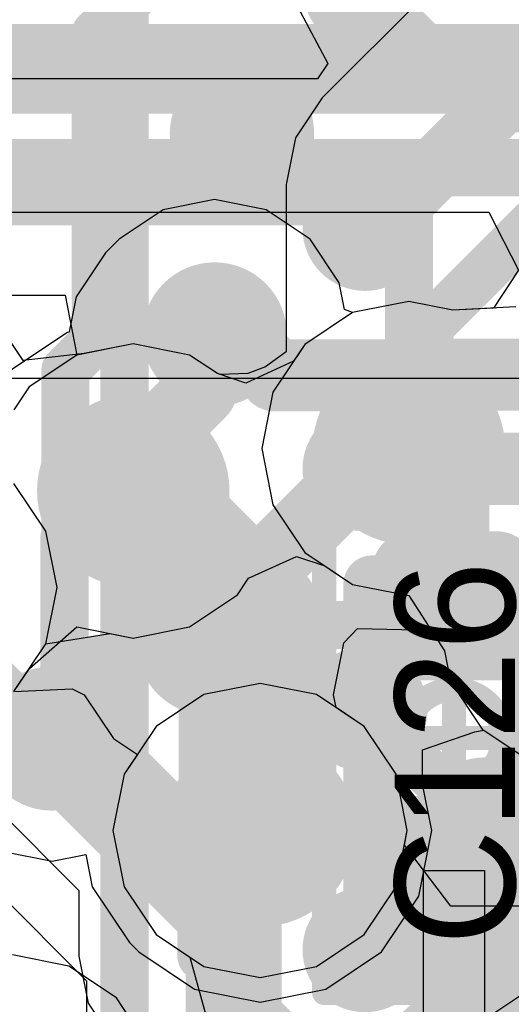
# Model space of a CAD drawing. Header units: millimetres. Extents: x -2 to 68, y -2 to 27.4.
# Tile 431 of 594: x 48.3 to 49.3, y 3.6 to 5.7. Entities that reach past the tile are written whole.
import ezdxf

# ---------------------------------------------------------------- set-up
doc = ezdxf.new("R2010")
doc.units = ezdxf.units.MM
for name, color, linetype in [('BottomLayer', 5, 'Continuous'), ('BottomPaste', 16, 'Continuous'), ('BottomSolder', 6, 'Continuous'), ('DrillGuide', 244, 'Continuous'), ('Mechanical10', 56, 'Continuous'), ('Mechanical13', 56, 'Continuous'), ('Mechanical15', 56, 'Continuous'), ('Mechanical2', 216, 'Continuous'), ('MidLayer1', 16, 'Continuous'), ('MidLayer2', 76, 'Continuous'), ('MidLayer3', 90, 'Continuous'), ('MidLayer4', 156, 'Continuous'), ('MidLayer5', 130, 'Continuous'), ('MidLayer6', 216, 'Continuous'), ('MidLayer7', 6, 'Continuous'), ('MidLayer8', 54, 'Continuous'), ('MultiLayer', 9, 'Continuous'), ('TopLayer', 1, 'Continuous'), ('TopPaste', 8, 'Continuous'), ('TopSolder', 216, 'Continuous'), ('ViaHoleLayer', 16, 'Continuous')]:
    doc.layers.add(name, color=color, linetype=linetype)

# ---------------------------------------------------------------- blocks, each defined once
blk = doc.blocks.new('CAP_0201_98')
at = {"layer": 'Mechanical13', "const_width": 0.12}
for points in [[(-0.32, 0.17), (0.32, 0.17)], [(-0.32, 0.17), (-0.32, -0.17)], [(0.32, 0.17), (0.32, -0.17)], [(-0.32, -0.17), (0.32, -0.17)]]:
    blk.add_lwpolyline(points, dxfattribs=at)
at = {"layer": 'Mechanical13', "const_width": 0.06}
for points in [[(-0.35, 0.17, 1), (-0.29, 0.17, 1)], [(-0.35, 0.17, 1), (-0.29, 0.17, 1)], [(0.29, 0.17, 1), (0.35, 0.17, 1)], [(0.29, 0.17, 1), (0.35, 0.17, 1)], [(-0.35, -0.17, 1), (-0.29, -0.17, 1)], [(-0.35, -0.17, 1), (-0.29, -0.17, 1)], [(0.29, -0.17, 1), (0.35, -0.17, 1)], [(0.29, -0.17, 1), (0.35, -0.17, 1)]]:
    blk.add_lwpolyline(points, format="xyb", close=True, dxfattribs=at)
at = {"layer": 'Mechanical15', "const_width": 0.05}
for points in [[(-0.53, 0.27), (0.53, 0.27)], [(-0.53, 0.27), (-0.53, -0.27)], [(0.53, 0.27), (0.53, -0.27)], [(0, 0.135), (0, -0.135)], [(-0.135, 0), (0.135, 0)], [(-0.53, -0.27), (0.53, -0.27)]]:
    blk.add_lwpolyline(points, dxfattribs=at)
at = {"layer": 'Mechanical15'}
for points, const_width in [([(-0.5425, 0.27, 1), (-0.5175, 0.27, 1)], 0.025), ([(-0.5425, 0.27, 1), (-0.5175, 0.27, 1)], 0.025), ([(0.5175, 0.27, 1), (0.5425, 0.27, 1)], 0.025), ([(0.5175, 0.27, 1), (0.5425, 0.27, 1)], 0.025), ([(-0.0125, 0.135, 1), (0.0125, 0.135, 1)], 0.025), ([(0.1013, 0, 1), (-0.1013, 0, 1)], 0.05), ([(-0.1475, 0, 1), (-0.1225, 0, 1)], 0.025), ([(-0.1138, 0, 1), (-0.0888, 0, 1)], 0.025), ([(0.0888, 0, 1), (0.1138, 0, 1)], 0.025), ([(0.1225, 0, 1), (0.1475, 0, 1)], 0.025), ([(-0.0125, -0.135, 1), (0.0125, -0.135, 1)], 0.025), ([(-0.5425, -0.27, 1), (-0.5175, -0.27, 1)], 0.025), ([(-0.5425, -0.27, 1), (-0.5175, -0.27, 1)], 0.025), ([(0.5175, -0.27, 1), (0.5425, -0.27, 1)], 0.025), ([(0.5175, -0.27, 1), (0.5425, -0.27, 1)], 0.025)]:
    blk.add_lwpolyline(points, format="xyb", close=True, dxfattribs=dict(at, const_width=const_width))
at = {"layer": 'TopLayer', "const_width": 0.0806}
for points in [[(-0.3897, 0.0894, 1), (-0.3091, 0.0894, 1)], [(-0.2409, 0.0894, 1), (-0.1603, 0.0894, 1)], [(0.1603, 0.0894, 1), (0.2409, 0.0894, 1)], [(0.3091, 0.0894, 1), (0.3897, 0.0894, 1)], [(-0.3897, -0.0894, 1), (-0.3091, -0.0894, 1)], [(-0.2409, -0.0894, 1), (-0.1603, -0.0894, 1)], [(0.1603, -0.0894, 1), (0.2409, -0.0894, 1)], [(0.3091, -0.0894, 1), (0.3897, -0.0894, 1)]]:
    blk.add_lwpolyline(points, format="xyb", close=True, dxfattribs=at)
at = {"layer": 'TopLayer'}
for points in [[(-0.2006, 0.17), (-0.3494, 0.17), (-0.2006, -0.17), (-0.3494, -0.17)], [(0.2006, -0.17), (0.3494, -0.17), (0.2006, 0.17), (0.3494, 0.17)], [(-0.12, 0.0894), (-0.43, 0.0894), (-0.12, -0.0894), (-0.43, -0.0894)], [(0.12, -0.0894), (0.43, -0.0894), (0.12, 0.0894), (0.43, 0.0894)]]:
    blk.add_solid(points, dxfattribs=at)
at = {"layer": 'TopPaste', "const_width": 0.0806}
for points in [[(-0.3897, 0.0894, 1), (-0.3091, 0.0894, 1)], [(-0.2409, 0.0894, 1), (-0.1603, 0.0894, 1)], [(0.1603, 0.0894, 1), (0.2409, 0.0894, 1)], [(0.3091, 0.0894, 1), (0.3897, 0.0894, 1)], [(-0.3897, -0.0894, 1), (-0.3091, -0.0894, 1)], [(-0.2409, -0.0894, 1), (-0.1603, -0.0894, 1)], [(0.1603, -0.0894, 1), (0.2409, -0.0894, 1)], [(0.3091, -0.0894, 1), (0.3897, -0.0894, 1)]]:
    blk.add_lwpolyline(points, format="xyb", close=True, dxfattribs=at)
at = {"layer": 'TopPaste'}
for points in [[(-0.2006, 0.17), (-0.3494, 0.17), (-0.2006, -0.17), (-0.3494, -0.17)], [(0.2006, -0.17), (0.3494, -0.17), (0.2006, 0.17), (0.3494, 0.17)], [(-0.12, 0.0894), (-0.43, 0.0894), (-0.12, -0.0894), (-0.43, -0.0894)], [(0.12, -0.0894), (0.43, -0.0894), (0.12, 0.0894), (0.43, 0.0894)]]:
    blk.add_solid(points, dxfattribs=at)
at = {"layer": 'TopSolder', "const_width": 0.0806}
for points in [[(-0.3897, 0.0894, 1), (-0.3091, 0.0894, 1)], [(-0.2409, 0.0894, 1), (-0.1603, 0.0894, 1)], [(0.1603, 0.0894, 1), (0.2409, 0.0894, 1)], [(0.3091, 0.0894, 1), (0.3897, 0.0894, 1)], [(-0.3897, -0.0894, 1), (-0.3091, -0.0894, 1)], [(-0.2409, -0.0894, 1), (-0.1603, -0.0894, 1)], [(0.1603, -0.0894, 1), (0.2409, -0.0894, 1)], [(0.3091, -0.0894, 1), (0.3897, -0.0894, 1)]]:
    blk.add_lwpolyline(points, format="xyb", close=True, dxfattribs=at)
at = {"layer": 'TopSolder'}
for points in [[(-0.2006, 0.17), (-0.3494, 0.17), (-0.2006, -0.17), (-0.3494, -0.17)], [(0.2006, -0.17), (0.3494, -0.17), (0.2006, 0.17), (0.3494, 0.17)], [(-0.12, 0.0894), (-0.43, 0.0894), (-0.12, -0.0894), (-0.43, -0.0894)], [(0.12, -0.0894), (0.43, -0.0894), (0.12, 0.0894), (0.43, 0.0894)]]:
    blk.add_solid(points, dxfattribs=at)
blk = doc.blocks.new('BGA169C50P13X13_700X700X60_B_102')
at = {"layer": 'BottomLayer', "const_width": 0.1}
for points in [[(2.95, 0.5, 1), (3.05, 0.5, 1)], [(2.95, 0, 1), (3.05, 0, 1)], [(2.95, -0.5, 1), (3.05, -0.5, 1)], [(2.95, -1, 1), (3.05, -1, 1)], [(2.95, -1.5, 1), (3.05, -1.5, 1)]]:
    blk.add_lwpolyline(points, format="xyb", close=True, dxfattribs=at)
at = {"layer": 'BottomPaste', "const_width": 0.1}
for points in [[(2.95, 0.5, 1), (3.05, 0.5, 1)], [(2.95, 0, 1), (3.05, 0, 1)], [(2.95, -0.5, 1), (3.05, -0.5, 1)], [(2.95, -1, 1), (3.05, -1, 1)], [(2.95, -1.5, 1), (3.05, -1.5, 1)]]:
    blk.add_lwpolyline(points, format="xyb", close=True, dxfattribs=at)
at = {"layer": 'BottomSolder', "const_width": 0.13}
for points in [[(2.935, 0.5, 1), (3.065, 0.5, 1)], [(2.935, 0, 1), (3.065, 0, 1)], [(2.935, -0.5, 1), (3.065, -0.5, 1)], [(2.935, -1, 1), (3.065, -1, 1)], [(2.935, -1.5, 1), (3.065, -1.5, 1)]]:
    blk.add_lwpolyline(points, format="xyb", close=True, dxfattribs=at)
at = {"layer": 'Mechanical10', "const_width": 0.1}
blk.add_lwpolyline([(3.5, 3.5), (3.5, -3.5)], dxfattribs=at)

msp = doc.modelspace()

# ---------------------------------------------------------------- linework, layer by layer
at = {"layer": 'BottomLayer'}
for p, q in [((48.21, 4.058), (48.4201, 3.8479)), ((48.4201, 3.8479), (48.4201, 3.7114)), ((48.4201, 3.7114), (48.4395, 3.6139)), ((48.4395, 3.6139), (48.4948, 3.5312))]:
    msp.add_line(p, q, dxfattribs=at)
for points, const_width in [([(48.1895, 5.7239), (48.6592, 6.1935)], 0.2), ([(48.4552, 5.6304), (48.7998, 5.975)], 0.1), ([(49.015, 5.725), (49.265, 5.475)], 0.1), ([(48.4552, 4.9932), (48.4552, 5.6304)], 0.1), ([(49.265, 5.475), (49.765, 5.475)], 0.1), ([(48.7592, 5.4223), (48.798, 5.4223)], 0.127), ([(48.798, 5.4223), (48.9952, 5.225)], 0.127), ([(48.9952, 5.225), (49.015, 5.225)], 0.127), ([(48.3923, 4.9303), (48.4552, 4.9932)], 0.1), ([(48.3923, 4.5853), (48.3923, 4.9303)], 0.1), ([(48.6903, 4.4028), (49.0125, 4.725)], 0.15), ([(49.0125, 4.725), (49.015, 4.725)], 0.15), ([(49.015, 4.725), (49.515, 4.725)], 0.15), ([(48.3903, 4.5833), (48.3923, 4.5853)], 0.1), ([(48.3903, 4.2383), (48.3903, 4.5833)], 0.1), ([(48.6903, 4.3625), (48.6903, 4.4028)], 0.15), ([(48.3903, 4.2383), (48.675, 3.9535)], 0.1), ([(49.015, 4.225), (49.265, 3.975)], 0.1), ([(49.265, 3.975), (49.515, 4.225)], 0.1), ([(48.675, 3.7114), (48.675, 3.9535)], 0.1), ([(48.675, 3.7114), (48.9114, 3.475)], 0.1)]:
    msp.add_lwpolyline(points, dxfattribs=dict(at, const_width=const_width))
for points, const_width in [([(48.4302, 5.6304, 1), (48.4802, 5.6304, 1)], 0.05), ([(48.4302, 5.6304, 1), (48.4802, 5.6304, 1)], 0.05), ([(48.6842, 5.4223, 1), (48.8342, 5.4223, 1)], 0.15), ([(49.24, 5.475, 1), (49.29, 5.475, 1)], 0.05), ([(49.24, 5.475, 1), (49.29, 5.475, 1)], 0.05), ([(48.7275, 5.4223, 1), (48.791, 5.4223, 1)], 0.0635), ([(48.7662, 5.4223, 1), (48.8297, 5.4223, 1)], 0.0635), ([(48.7662, 5.4223, 1), (48.8297, 5.4223, 1)], 0.0635), ([(48.9635, 5.225, 1), (49.027, 5.225, 1)], 0.0635), ([(48.9635, 5.225, 1), (49.027, 5.225, 1)], 0.0635), ([(48.9832, 5.225, 1), (49.0467, 5.225, 1)], 0.0635), ([(48.4302, 4.9932, 1), (48.4802, 4.9932, 1)], 0.05), ([(48.4302, 4.9932, 1), (48.4802, 4.9932, 1)], 0.05), ([(48.3674, 4.9303, 1), (48.4173, 4.9303, 1)], 0.05), ([(48.3674, 4.9303, 1), (48.4173, 4.9303, 1)], 0.05), ([(48.975, 4.725, 1), (49.05, 4.725, 1)], 0.075), ([(48.975, 4.725, 1), (49.05, 4.725, 1)], 0.075), ([(48.9775, 4.725, 1), (49.0525, 4.725, 1)], 0.075), ([(48.9775, 4.725, 1), (49.0525, 4.725, 1)], 0.075), ([(48.3653, 4.5833, 1), (48.4153, 4.5833, 1)], 0.05), ([(48.3653, 4.5833, 1), (48.4153, 4.5833, 1)], 0.05), ([(48.3674, 4.5853, 1), (48.4173, 4.5853, 1)], 0.05), ([(48.3674, 4.5853, 1), (48.4173, 4.5853, 1)], 0.05), ([(48.6153, 4.3625, 1), (48.7653, 4.3625, 1)], 0.15), ([(48.6528, 4.4028, 1), (48.7278, 4.4028, 1)], 0.075), ([(48.6528, 4.4028, 1), (48.7278, 4.4028, 1)], 0.075), ([(48.6528, 4.3625, 1), (48.7278, 4.3625, 1)], 0.075), ([(48.3653, 4.2383, 1), (48.4153, 4.2383, 1)], 0.05), ([(48.3653, 4.2383, 1), (48.4153, 4.2383, 1)], 0.05), ([(48.99, 4.225, 1), (49.04, 4.225, 1)], 0.05), ([(49.19, 3.975, 1), (49.34, 3.975, 1)], 0.15), ([(49.24, 3.975, 1), (49.29, 3.975, 1)], 0.05), ([(49.24, 3.975, 1), (49.29, 3.975, 1)], 0.05), ([(48.65, 3.9535, 1), (48.7, 3.9535, 1)], 0.05), ([(48.65, 3.9535, 1), (48.7, 3.9535, 1)], 0.05), ([(48.65, 3.7114, 1), (48.7, 3.7114, 1)], 0.05), ([(48.65, 3.7114, 1), (48.7, 3.7114, 1)], 0.05)]:
    msp.add_lwpolyline(points, format="xyb", close=True, dxfattribs=dict(at, const_width=const_width))
at = {"layer": 'DrillGuide'}
for points, const_width in [([(48.7342, 5.4223, 1), (48.7842, 5.4223, 1)], 0.05), ([(48.6774, 5.0044, 1), (48.7274, 5.0044, 1)], 0.05), ([(49.0561, 4.7672, 1), (49.1561, 4.7672, 1)], 0.1), ([(48.4833, 4.6791, 1), (48.5833, 4.6791, 1)], 0.1), ([(48.6653, 4.3625, 1), (48.7153, 4.3625, 1)], 0.05), ([(48.3397, 4.1642, 1), (48.3897, 4.1642, 1)], 0.05), ([(48.747, 3.9729, 1), (48.847, 3.9729, 1)], 0.1), ([(49.24, 3.975, 1), (49.29, 3.975, 1)], 0.05)]:
    msp.add_lwpolyline(points, format="xyb", close=True, dxfattribs=dict(at, const_width=const_width))
at = {"layer": 'MidLayer1'}
for p, q in [((48.7024, 5.2848), (48.5951, 5.2634)), ((48.8097, 5.2634), (48.7024, 5.2848)), ((48.5951, 5.2634), (48.5041, 5.2027)), ((48.9007, 5.2027), (48.8097, 5.2634)), ((48.5041, 5.2027), (48.4755, 5.174)), ((48.9615, 5.1117), (48.9007, 5.2027)), ((48.4755, 5.174), (48.4147, 5.083)), ((48.9724, 5.0566), (48.9615, 5.1117)), ((48.4147, 5.083), (48.4002, 5.0101)), ((49.1061, 5.0731), (48.989, 5.0498)), ((49.1974, 5.0549), (49.1061, 5.0731)), ((49.3283, 5.0618), (49.1974, 5.0549)), ((48.989, 5.0498), (48.9724, 5.0566)), ((48.3967, 5.0088), (48.281, 4.9314)), ((48.3993, 5.0093), (48.3967, 5.0088)), ((48.4002, 5.0101), (48.3993, 5.0093)), ((49.1347, 4.1408), (49.243, 4.1783)), ((49.243, 4.1783), (49.2617, 4.1817)), ((49.2617, 4.1817), (49.3579, 4.1174)), ((49.1347, 4.0691), (49.1347, 4.1408)), ((49.1538, 3.9729), (49.1347, 4.0691)), ((49.1266, 3.8364), (49.1538, 3.9729)), ((48.2672, 3.9287), (48.3647, 3.9093)), ((48.3647, 3.9093), (48.4347, 3.9232)), ((48.4347, 3.9232), (48.4481, 3.8555)), ((48.4481, 3.8555), (48.5255, 3.7397)), ((49.0493, 3.7206), (49.1266, 3.8364)), ((48.5255, 3.7397), (48.5446, 3.7206)), ((48.5446, 3.7206), (48.6604, 3.6432)), ((48.9335, 3.6432), (49.0493, 3.7206)), ((48.6604, 3.6432), (48.797, 3.6161)), ((48.797, 3.6161), (48.9335, 3.6432))]:
    msp.add_line(p, q, dxfattribs=at)
for points, const_width in [([(48.6274, 5.0044, 1), (48.7774, 5.0044, 1)], 0.15), ([(48.6649, 5.0044, 1), (48.7399, 5.0044, 1)], 0.075), ([(48.6362, 4.9757, 1), (48.7112, 4.9757, 1)], 0.075), ([(48.6362, 4.9757, 1), (48.7112, 4.9757, 1)], 0.075), ([(48.6362, 4.8871, 1), (48.7112, 4.8871, 1)], 0.075), ([(48.6362, 4.8871, 1), (48.7112, 4.8871, 1)], 0.075), ([(49.0061, 4.7672, 1), (49.2061, 4.7672, 1)], 0.2), ([(48.4333, 4.6791, 1), (48.6333, 4.6791, 1)], 0.2), ([(48.4583, 4.6791, 1), (48.6083, 4.6791, 1)], 0.15), ([(48.4958, 4.7467, 1), (48.5708, 4.7467, 1)], 0.075), ([(48.4958, 4.7467, 1), (48.5708, 4.7467, 1)], 0.075), ([(48.4583, 4.652, 1), (48.6083, 4.652, 1)], 0.15), ([(48.4583, 4.652, 1), (48.6083, 4.652, 1)], 0.15), ([(48.4958, 4.6791, 1), (48.5708, 4.6791, 1)], 0.075), ([(49.375, 4.4, 1), (49.575, 4.4, 1)], 0.2), ([(48.7028, 4.4075, 1), (48.8528, 4.4075, 1)], 0.15), ([(48.7028, 4.4075, 1), (48.8528, 4.4075, 1)], 0.15), ([(48.2897, 4.1642, 1), (48.4397, 4.1642, 1)], 0.15), ([(48.3397, 4.1666, 1), (48.3897, 4.1666, 1)], 0.05), ([(48.3397, 4.1666, 1), (48.3897, 4.1666, 1)], 0.05), ([(48.3397, 4.1642, 1), (48.3897, 4.1642, 1)], 0.05), ([(48.697, 3.9729, 1), (48.897, 3.9729, 1)], 0.2), ([(48.7028, 3.9921, 1), (48.8528, 3.9921, 1)], 0.15), ([(48.7028, 3.9921, 1), (48.8528, 3.9921, 1)], 0.15), ([(48.722, 3.9729, 1), (48.8719, 3.9729, 1)], 0.15), ([(49.125, 3.49, 1), (49.275, 3.49, 1)], 0.15)]:
    msp.add_lwpolyline(points, format="xyb", close=True, dxfattribs=dict(at, const_width=const_width))
for points, const_width in [([(48.6737, 4.9757), (48.7024, 5.0044)], 0.15), ([(48.6737, 4.8871), (48.6737, 4.9757)], 0.15), ([(48.5333, 4.7467), (48.6737, 4.8871)], 0.15), ([(48.5333, 4.652), (48.5333, 4.6791)], 0.3), ([(48.5333, 4.6791), (48.5333, 4.7467)], 0.15), ([(48.5333, 4.652), (48.7778, 4.4075)], 0.3), ([(48.7778, 3.9921), (48.7778, 4.4075)], 0.3), ([(48.0691, 4.4622), (48.3647, 4.1666)], 0.1), ([(48.3647, 4.1642), (48.3647, 4.1666)], 0.1), ([(48.7778, 3.9921), (48.797, 3.9729)], 0.3)]:
    msp.add_lwpolyline(points, dxfattribs=dict(at, const_width=const_width))
at = {"layer": 'MidLayer2'}
for p, q in [((41.6399, 5.2584), (49.2721, 5.2584)), ((49.2721, 5.2584), (49.3339, 5.1378)), ((49.3339, 5.1378), (49.2817, 5.0593)), ((49.1061, 5.0731), (48.989, 5.0498)), ((49.1974, 5.0549), (49.1061, 5.0731)), ((49.2817, 5.0593), (49.1974, 5.0549)), ((48.989, 5.0498), (48.8898, 4.9835)), ((48.5333, 4.985), (48.4163, 4.9617)), ((48.6504, 4.9617), (48.5333, 4.985)), ((48.8898, 4.9835), (48.8666, 4.9488)), ((48.4163, 4.9617), (48.317, 4.8954)), ((48.7083, 4.923), (48.6504, 4.9617)), ((48.8666, 4.9488), (48.7669, 4.9033)), ((48.7669, 4.9033), (48.7083, 4.923)), ((48.317, 4.8954), (48.285, 4.8475)), ((48.7727, 4.4974), (48.8725, 4.543)), ((48.8725, 4.543), (48.9311, 4.5233)), ((48.9311, 4.5233), (48.989, 4.4846)), ((48.7496, 4.4628), (48.7727, 4.4974)), ((48.989, 4.4846), (49.1061, 4.4613)), ((48.6504, 4.3965), (48.7496, 4.4628)), ((49.1061, 4.4613), (49.1798, 4.3465)), ((48.3173, 4.3098), (48.4163, 4.3965)), ((48.4163, 4.3965), (48.5333, 4.3732)), ((48.5333, 4.3732), (48.6504, 4.3965)), ((49.1798, 4.3465), (49.1924, 4.283)), ((48.2853, 4.262), (48.3173, 4.3098)), ((49.1924, 4.283), (49.2587, 4.1837)), ((48.797, 4.2788), (48.6799, 4.2555)), ((48.914, 4.2555), (48.797, 4.2788)), ((48.6799, 4.2555), (48.5807, 4.1892)), ((49.0132, 4.1892), (48.914, 4.2555)), ((48.5807, 4.1892), (48.5144, 4.09)), ((49.0795, 4.09), (49.0132, 4.1892)), ((49.2587, 4.1837), (49.3579, 4.1174)), ((48.5144, 4.09), (48.4911, 3.9729)), ((49.1028, 3.9729), (49.0795, 4.09)), ((48.4911, 3.9729), (48.5144, 3.8559)), ((49.0795, 3.8559), (49.1028, 3.9729)), ((48.5144, 3.8559), (48.5807, 3.7566)), ((49.0132, 3.7566), (49.0795, 3.8559)), ((48.5807, 3.7566), (48.6799, 3.6903)), ((48.914, 3.6903), (49.0132, 3.7566)), ((48.6799, 3.6903), (48.797, 3.6671)), ((48.797, 3.6671), (48.914, 3.6903)), ((49.3469, 3.6355), (49.2642, 3.5802))]:
    msp.add_line(p, q, dxfattribs=at)
at = {"layer": 'MidLayer2', "const_width": 0.1}
msp.add_lwpolyline([(41.6399, 5.5133), (56.4033, 5.5133)], dxfattribs=at)
at = {"layer": 'MidLayer2', "const_width": 0.2}
for points in [[(49.0061, 4.7672, 1), (49.2061, 4.7672, 1)], [(48.4333, 4.6791, 1), (48.6333, 4.6791, 1)], [(49.375, 4.4, 1), (49.575, 4.4, 1)], [(48.697, 3.9729, 1), (48.897, 3.9729, 1)]]:
    msp.add_lwpolyline(points, format="xyb", close=True, dxfattribs=at)
at = {"layer": 'MidLayer3'}
for p, q in [((41.9671, 5.0864), (48.3921, 5.0864)), ((48.3921, 5.0864), (48.4163, 4.9617)), ((48.4163, 4.9617), (48.317, 4.8954)), ((48.317, 4.8954), (48.285, 4.8475)), ((48.7727, 4.4974), (48.8725, 4.543)), ((48.8725, 4.543), (48.9311, 4.5233)), ((48.9311, 4.5233), (48.989, 4.4846)), ((48.7496, 4.4628), (48.7727, 4.4974)), ((48.989, 4.4846), (49.1061, 4.4613)), ((48.6504, 4.3965), (48.7496, 4.4628)), ((49.1061, 4.4613), (49.1798, 4.3465)), ((48.3173, 4.3098), (48.4163, 4.3965)), ((48.4163, 4.3965), (48.5333, 4.3732)), ((48.5333, 4.3732), (48.6504, 4.3965)), ((49.1798, 4.3465), (49.1924, 4.283)), ((48.2853, 4.262), (48.3173, 4.3098)), ((49.1924, 4.283), (49.2587, 4.1837)), ((48.797, 4.2788), (48.6799, 4.2555)), ((48.914, 4.2555), (48.797, 4.2788)), ((48.6799, 4.2555), (48.5807, 4.1892)), ((49.0132, 4.1892), (48.914, 4.2555)), ((48.5807, 4.1892), (48.5144, 4.09)), ((49.0795, 4.09), (49.0132, 4.1892)), ((49.2587, 4.1837), (49.3579, 4.1174)), ((48.5144, 4.09), (48.4911, 3.9729)), ((49.1028, 3.9729), (49.0795, 4.09)), ((48.4911, 3.9729), (48.5144, 3.8559)), ((49.0967, 3.9423), (49.1028, 3.9729)), ((49.1935, 3.8153), (49.0967, 3.9423)), ((48.5144, 3.8559), (48.5807, 3.7566)), ((49.9334, 3.8153), (49.1935, 3.8153)), ((48.5807, 3.7566), (48.6511, 3.7096)), ((48.6511, 3.7096), (48.6898, 3.5687))]:
    msp.add_line(p, q, dxfattribs=at)
at = {"layer": 'MidLayer3', "const_width": 0.1}
for points in [[(42.091, 5.5567), (56.1107, 5.5567)], [(41.9671, 5.3413), (56.2347, 5.3413)]]:
    msp.add_lwpolyline(points, dxfattribs=at)
at = {"layer": 'MidLayer3', "const_width": 0.2}
for points in [[(49.0061, 4.7672, 1), (49.2061, 4.7672, 1)], [(48.4333, 4.6791, 1), (48.6333, 4.6791, 1)], [(49.375, 4.4, 1), (49.575, 4.4, 1)], [(48.697, 3.9729, 1), (48.897, 3.9729, 1)]]:
    msp.add_lwpolyline(points, format="xyb", close=True, dxfattribs=at)
at = {"layer": 'MidLayer4'}
for p, q in [((49.5848, 6.1552), (48.9258, 5.4963)), ((48.9258, 5.4963), (48.8706, 5.4136)), ((48.8706, 5.4136), (48.8512, 5.316)), ((48.8512, 5.316), (48.8512, 4.9686)), ((48.3046, 4.9503), (48.2493, 5.033)), ((48.5333, 4.985), (48.4312, 4.9647)), ((48.6504, 4.9617), (48.5333, 4.985)), ((48.4312, 4.9647), (48.3046, 4.9503)), ((48.7083, 4.923), (48.6504, 4.9617)), ((48.8512, 4.9686), (48.8079, 4.9374)), ((48.8079, 4.9374), (48.7716, 4.9231)), ((48.7138, 4.9211), (48.7083, 4.923)), ((48.7716, 4.9231), (48.7138, 4.9211)), ((48.971, 4.3629), (48.9992, 4.3927)), ((48.9992, 4.3927), (49.1521, 4.3896)), ((49.1521, 4.3896), (49.1798, 4.3465)), ((48.9699, 4.3589), (48.971, 4.3629)), ((48.9493, 4.2552), (48.9699, 4.3589)), ((49.1798, 4.3465), (49.1924, 4.283)), ((49.1924, 4.283), (49.2587, 4.1837)), ((48.2853, 4.262), (48.4061, 4.2672)), ((48.4061, 4.2672), (48.4312, 4.2552)), ((48.4312, 4.2552), (48.492, 4.1643)), ((48.9546, 4.2284), (48.9493, 4.2552)), ((49.0132, 4.1892), (48.9546, 4.2284)), ((49.0795, 4.09), (49.0132, 4.1892)), ((49.2587, 4.1837), (49.3579, 4.1174)), ((48.492, 4.1643), (48.5418, 4.131)), ((48.5418, 4.131), (48.5144, 4.09)), ((48.5144, 4.09), (48.4911, 3.9729)), ((49.1028, 3.9729), (49.0795, 4.09)), ((48.4911, 3.9729), (48.5144, 3.8559)), ((49.0795, 3.8559), (49.1028, 3.9729)), ((48.5144, 3.8559), (48.5807, 3.7566)), ((49.0132, 3.7566), (49.0795, 3.8559)), ((48.5807, 3.7566), (48.6799, 3.6903)), ((48.914, 3.6903), (49.0132, 3.7566)), ((48.6799, 3.6903), (48.797, 3.6671)), ((48.797, 3.6671), (48.914, 3.6903))]:
    msp.add_line(p, q, dxfattribs=at)
for points, const_width in [([(49.1061, 5.316), (49.765, 5.975)], 0.1), ([(49.1061, 4.7672), (49.1061, 5.316)], 0.1), ([(48.5333, 4.6791), (48.575, 4.6374)], 0.15), ([(48.575, 4.5184), (48.575, 4.6374)], 0.15), ([(48.575, 4.5184), (48.6903, 4.4031)], 0.15), ([(48.6903, 4.3625), (48.6903, 4.4031)], 0.15)]:
    msp.add_lwpolyline(points, dxfattribs=dict(at, const_width=const_width))
for points, const_width in [([(48.6842, 5.4223, 1), (48.8342, 5.4223, 1)], 0.15), ([(49.0811, 5.316, 1), (49.1311, 5.316, 1)], 0.05), ([(49.0811, 5.316, 1), (49.1311, 5.316, 1)], 0.05), ([(49.0061, 4.7672, 1), (49.2061, 4.7672, 1)], 0.2), ([(48.4333, 4.6791, 1), (48.6333, 4.6791, 1)], 0.2), ([(49.0811, 4.7672, 1), (49.1311, 4.7672, 1)], 0.05), ([(48.4958, 4.6791, 1), (48.5708, 4.6791, 1)], 0.075), ([(48.5375, 4.6374, 1), (48.6125, 4.6374, 1)], 0.075), ([(48.5375, 4.6374, 1), (48.6125, 4.6374, 1)], 0.075), ([(48.5375, 4.5184, 1), (48.6125, 4.5184, 1)], 0.075), ([(48.5375, 4.5184, 1), (48.6125, 4.5184, 1)], 0.075), ([(49.375, 4.4, 1), (49.575, 4.4, 1)], 0.2), ([(48.6153, 4.3625, 1), (48.7653, 4.3625, 1)], 0.15), ([(48.6528, 4.4031, 1), (48.7278, 4.4031, 1)], 0.075), ([(48.6528, 4.4031, 1), (48.7278, 4.4031, 1)], 0.075), ([(48.6528, 4.3625, 1), (48.7278, 4.3625, 1)], 0.075), ([(48.697, 3.9729, 1), (48.897, 3.9729, 1)], 0.2), ([(49.19, 3.975, 1), (49.34, 3.975, 1)], 0.15)]:
    msp.add_lwpolyline(points, format="xyb", close=True, dxfattribs=dict(at, const_width=const_width))
at = {"layer": 'MidLayer5', "const_width": 0.1}
for points in [[(47.975, 5.6), (49.5633, 5.6)], [(48.1221, 5.3611), (49.7514, 5.3611)], [(48.6164, 2.9164), (49.7682, 4.0682)]]:
    msp.add_lwpolyline(points, dxfattribs=at)
at = {"layer": 'MidLayer5', "const_width": 0.2}
for points in [[(49.0061, 4.7672, 1), (49.2061, 4.7672, 1)], [(48.4333, 4.6791, 1), (48.6333, 4.6791, 1)], [(49.375, 4.4, 1), (49.575, 4.4, 1)], [(48.697, 3.9729, 1), (48.897, 3.9729, 1)]]:
    msp.add_lwpolyline(points, format="xyb", close=True, dxfattribs=at)
at = {"layer": 'MidLayer6'}
for p, q in [((48.8698, 5.6951), (48.9377, 5.5681)), ((48.9377, 5.5681), (48.9162, 5.5359)), ((48.9162, 5.5359), (48.1978, 5.5359))]:
    msp.add_line(p, q, dxfattribs=at)
at = {"layer": 'MidLayer6', "const_width": 0.1}
for points in [[(49.1138, 5.281), (49.3384, 5.5057)], [(49.3384, 5.5057), (49.9454, 5.5057)], [(49.1482, 5.02), (49.4231, 5.2949)], [(48.1978, 5.281), (49.1138, 5.281)], [(49.1482, 4.8093), (49.1482, 5.02)], [(49.1061, 4.7672), (49.1482, 4.8093)], [(48.6783, 4.3291), (48.7492, 4.4)], [(48.7492, 4.4), (49.475, 4.4)], [(47.7942, 3.6626), (48.4607, 4.3291)], [(48.4607, 4.3291), (48.6783, 4.3291)], [(48.5784, 3.0085), (49.62, 4.05)]]:
    msp.add_lwpolyline(points, dxfattribs=at)
at = {"layer": 'MidLayer6'}
for points, const_width in [([(49.3134, 5.5057, 1), (49.3634, 5.5057, 1)], 0.05), ([(49.3134, 5.5057, 1), (49.3634, 5.5057, 1)], 0.05), ([(49.0888, 5.281, 1), (49.1388, 5.281, 1)], 0.05), ([(49.0888, 5.281, 1), (49.1388, 5.281, 1)], 0.05), ([(49.1232, 5.02, 1), (49.1732, 5.02, 1)], 0.05), ([(49.1232, 5.02, 1), (49.1732, 5.02, 1)], 0.05), ([(49.0061, 4.7672, 1), (49.2061, 4.7672, 1)], 0.2), ([(48.4333, 4.6791, 1), (48.6333, 4.6791, 1)], 0.2), ([(49.1232, 4.8093, 1), (49.1732, 4.8093, 1)], 0.05), ([(49.1232, 4.8093, 1), (49.1732, 4.8093, 1)], 0.05), ([(49.0811, 4.7672, 1), (49.1311, 4.7672, 1)], 0.05), ([(49.375, 4.4, 1), (49.575, 4.4, 1)], 0.2), ([(48.7242, 4.4, 1), (48.7742, 4.4, 1)], 0.05), ([(48.7242, 4.4, 1), (48.7742, 4.4, 1)], 0.05), ([(48.4357, 4.3291, 1), (48.4857, 4.3291, 1)], 0.05), ([(48.4357, 4.3291, 1), (48.4857, 4.3291, 1)], 0.05), ([(48.6533, 4.3291, 1), (48.7033, 4.3291, 1)], 0.05), ([(48.6533, 4.3291, 1), (48.7033, 4.3291, 1)], 0.05), ([(48.697, 3.9729, 1), (48.897, 3.9729, 1)], 0.2)]:
    msp.add_lwpolyline(points, format="xyb", close=True, dxfattribs=dict(at, const_width=const_width))
at = {"layer": 'MidLayer7'}
for p, q in [((49.1061, 5.0731), (48.989, 5.0498)), ((49.1974, 5.0549), (49.1061, 5.0731)), ((49.3283, 5.0618), (49.1974, 5.0549)), ((48.989, 5.0498), (48.8898, 4.9835)), ((48.8898, 4.9835), (48.8235, 4.8842)), ((48.8235, 4.8842), (48.8002, 4.7672)), ((48.8002, 4.7672), (48.8235, 4.6501)), ((48.3517, 4.5953), (48.2853, 4.6945)), ((48.8235, 4.6501), (48.8898, 4.5509)), ((48.3749, 4.4783), (48.3517, 4.5953)), ((48.8898, 4.5509), (48.989, 4.4846)), ((48.989, 4.4846), (49.1061, 4.4613)), ((48.3517, 4.3612), (48.3749, 4.4783)), ((49.1061, 4.4613), (49.1798, 4.3465)), ((48.2853, 4.262), (48.3517, 4.3612)), ((49.1798, 4.3465), (49.1924, 4.283)), ((49.1924, 4.283), (49.2587, 4.1837)), ((49.2587, 4.1837), (49.3579, 4.1174)), ((48.3991, 3.6911), (48.282, 3.7143)), ((48.4983, 3.6248), (48.3991, 3.6911)), ((48.5646, 3.5255), (48.4983, 3.6248))]:
    msp.add_line(p, q, dxfattribs=at)
at = {"layer": 'MidLayer7', "const_width": 0.2}
for points in [[(49.0061, 4.7672, 1), (49.2061, 4.7672, 1)], [(48.4333, 4.6791, 1), (48.6333, 4.6791, 1)], [(49.375, 4.4, 1), (49.575, 4.4, 1)], [(48.697, 3.9729, 1), (48.897, 3.9729, 1)]]:
    msp.add_lwpolyline(points, format="xyb", close=True, dxfattribs=at)
at = {"layer": 'MidLayer8'}
for p, q in [((49.1061, 5.0731), (48.989, 5.0498)), ((49.1974, 5.0549), (49.1061, 5.0731)), ((49.3283, 5.0618), (49.1974, 5.0549)), ((48.989, 5.0498), (48.8898, 4.9835)), ((48.5333, 4.985), (48.4163, 4.9617)), ((48.6504, 4.9617), (48.5333, 4.985)), ((48.8898, 4.9835), (48.8666, 4.9488)), ((48.4163, 4.9617), (48.317, 4.8954)), ((48.7083, 4.923), (48.6504, 4.9617)), ((48.8666, 4.9488), (48.7669, 4.9033)), ((48.7669, 4.9033), (48.7083, 4.923)), ((48.317, 4.8954), (48.285, 4.8475)), ((48.7727, 4.4974), (48.8725, 4.543)), ((48.8725, 4.543), (48.9311, 4.5233)), ((48.9311, 4.5233), (48.989, 4.4846)), ((48.7496, 4.4628), (48.7727, 4.4974)), ((48.989, 4.4846), (49.1061, 4.4613)), ((48.6504, 4.3965), (48.7496, 4.4628)), ((49.1061, 4.4613), (49.1798, 4.3465)), ((48.3517, 4.3612), (48.4854, 4.3827)), ((48.4854, 4.3827), (48.5333, 4.3732)), ((48.5333, 4.3732), (48.6504, 4.3965)), ((48.2853, 4.262), (48.3517, 4.3612)), ((49.1798, 4.3465), (49.1924, 4.283)), ((49.1924, 4.283), (49.2587, 4.1837)), ((48.797, 4.2788), (48.6799, 4.2555)), ((48.914, 4.2555), (48.797, 4.2788)), ((48.6799, 4.2555), (48.5807, 4.1892)), ((49.0132, 4.1892), (48.914, 4.2555)), ((48.5807, 4.1892), (48.5144, 4.09)), ((49.0795, 4.09), (49.0132, 4.1892)), ((49.2587, 4.1837), (49.3579, 4.1174)), ((48.5144, 4.09), (48.4911, 3.9729)), ((49.1028, 3.9729), (49.0795, 4.09)), ((48.4911, 3.9729), (48.5144, 3.8559)), ((49.0795, 3.8559), (49.1028, 3.9729)), ((48.5144, 3.8559), (48.5807, 3.7566)), ((49.0132, 3.7566), (49.0795, 3.8559)), ((48.5807, 3.7566), (48.6799, 3.6903)), ((48.914, 3.6903), (49.0132, 3.7566)), ((48.3991, 3.6911), (48.282, 3.7143)), ((48.4983, 3.6248), (48.3991, 3.6911)), ((48.6799, 3.6903), (48.797, 3.6671)), ((48.797, 3.6671), (48.914, 3.6903)), ((48.5646, 3.5255), (48.4983, 3.6248))]:
    msp.add_line(p, q, dxfattribs=at)
at = {"layer": 'MidLayer8', "const_width": 0.2}
for points in [[(49.0061, 4.7672, 1), (49.2061, 4.7672, 1)], [(48.4333, 4.6791, 1), (48.6333, 4.6791, 1)], [(49.375, 4.4, 1), (49.575, 4.4, 1)], [(48.697, 3.9729, 1), (48.897, 3.9729, 1)]]:
    msp.add_lwpolyline(points, format="xyb", close=True, dxfattribs=at)
at = {"layer": 'MultiLayer'}
for points, const_width in [([(48.6842, 5.4223, 1), (48.8342, 5.4223, 1)], 0.15), ([(48.6274, 5.0044, 1), (48.7774, 5.0044, 1)], 0.15), ([(49.0061, 4.7672, 1), (49.2061, 4.7672, 1)], 0.2), ([(48.4333, 4.6791, 1), (48.6333, 4.6791, 1)], 0.2), ([(49.375, 4.4, 1), (49.575, 4.4, 1)], 0.2), ([(48.6153, 4.3625, 1), (48.7653, 4.3625, 1)], 0.15), ([(48.2897, 4.1642, 1), (48.4397, 4.1642, 1)], 0.15), ([(48.697, 3.9729, 1), (48.897, 3.9729, 1)], 0.2), ([(49.19, 3.975, 1), (49.34, 3.975, 1)], 0.15), ([(49.125, 3.49, 1), (49.275, 3.49, 1)], 0.15)]:
    msp.add_lwpolyline(points, format="xyb", close=True, dxfattribs=dict(at, const_width=const_width))
at = {"layer": 'TopLayer'}
for p, q in [((41.5765, 4.9138), (53.8765, 4.9138)), ((49.1365, 3.5805), (49.1365, 3.89)), ((49.1365, 3.89), (49.2635, 3.89)), ((49.2635, 3.89), (49.2635, 3.5805)), ((48.2523, 3.844), (48.436, 3.6603)), ((48.436, 3.6603), (48.436, 3.0581))]:
    msp.add_line(p, q, dxfattribs=at)
for points, const_width in [([(48.6274, 5.0044, 1), (48.7774, 5.0044, 1)], 0.15), ([(48.6649, 5.0044, 1), (48.7399, 5.0044, 1)], 0.075), ([(48.7055, 5.0044, 1), (48.7805, 5.0044, 1)], 0.075), ([(48.7055, 5.0044, 1), (48.7805, 5.0044, 1)], 0.075), ([(49.1609, 4.9209, 1), (49.2359, 4.9209, 1)], 0.075), ([(48.7906, 4.9193, 1), (48.8656, 4.9193, 1)], 0.075), ([(48.7906, 4.9193, 1), (48.8656, 4.9193, 1)], 0.075), ([(49.1609, 4.9193, 1), (49.2359, 4.9193, 1)], 0.075), ([(49.1609, 4.9193, 1), (49.2359, 4.9193, 1)], 0.075), ([(49.1609, 4.4416, 1), (49.2359, 4.4416, 1)], 0.075), ([(49.1609, 4.4416, 1), (49.2359, 4.4416, 1)], 0.075), ([(49.1625, 4.44, 1), (49.2375, 4.44, 1)], 0.075), ([(48.2897, 4.1642, 1), (48.4397, 4.1642, 1)], 0.15), ([(48.3147, 4.1642, 1), (48.4147, 4.1642, 1)], 0.1), ([(49.1625, 3.89, 1), (49.2375, 3.89, 1)], 0.075), ([(48.6919, 3.787, 1), (48.7919, 3.787, 1)], 0.1), ([(48.6919, 3.787, 1), (48.7919, 3.787, 1)], 0.1), ([(49.125, 3.49, 1), (49.275, 3.49, 1)], 0.15)]:
    msp.add_lwpolyline(points, format="xyb", close=True, dxfattribs=dict(at, const_width=const_width))
for points, const_width in [([(48.7024, 5.0044), (48.743, 5.0044)], 0.15), ([(48.743, 5.0044), (48.8281, 4.9193)], 0.15), ([(49.1984, 4.9209), (49.616, 4.9209)], 0.15), ([(48.8281, 4.9193), (49.1984, 4.9193)], 0.15), ([(49.1984, 4.4416), (49.1984, 4.9193)], 0.15), ([(49.1984, 4.4416), (49.2, 4.44)], 0.15), ([(48.3647, 4.1642), (48.7419, 3.787)], 0.2), ([(49.2, 3.49), (49.2, 3.89)], 0.15), ([(48.7419, 3.0581), (48.7419, 3.787)], 0.2)]:
    msp.add_lwpolyline(points, dxfattribs=dict(at, const_width=const_width))
at = {"layer": 'ViaHoleLayer'}
for points, const_width in [([(48.7342, 5.4223, 1), (48.7842, 5.4223, 1)], 0.05), ([(48.6774, 5.0044, 1), (48.7274, 5.0044, 1)], 0.05), ([(49.0561, 4.7672, 1), (49.1561, 4.7672, 1)], 0.1), ([(48.4833, 4.6791, 1), (48.5833, 4.6791, 1)], 0.1), ([(48.6653, 4.3625, 1), (48.7153, 4.3625, 1)], 0.05), ([(48.3397, 4.1642, 1), (48.3897, 4.1642, 1)], 0.05), ([(48.747, 3.9729, 1), (48.847, 3.9729, 1)], 0.1), ([(49.24, 3.975, 1), (49.29, 3.975, 1)], 0.05)]:
    msp.add_lwpolyline(points, format="xyb", close=True, dxfattribs=dict(at, const_width=const_width))

# ---------------------------------------------------------------- block references
for name, p, rotation in [('BGA169C50P13X13_700X700X60_B_102', (52.015, 4.225), 180), ('CAP_0201_98', (49.2, 4.165), 90)]:
    msp.add_blockref(name, p, dxfattribs=dict(rotation=rotation))

# ---------------------------------------------------------------- texts
at = {"layer": 'Mechanical2'}
msp.add_text('C126', height=0.25, rotation=90, dxfattribs=at).set_placement((49.3268, 3.7338))

doc.saveas('drawing.dxf')
